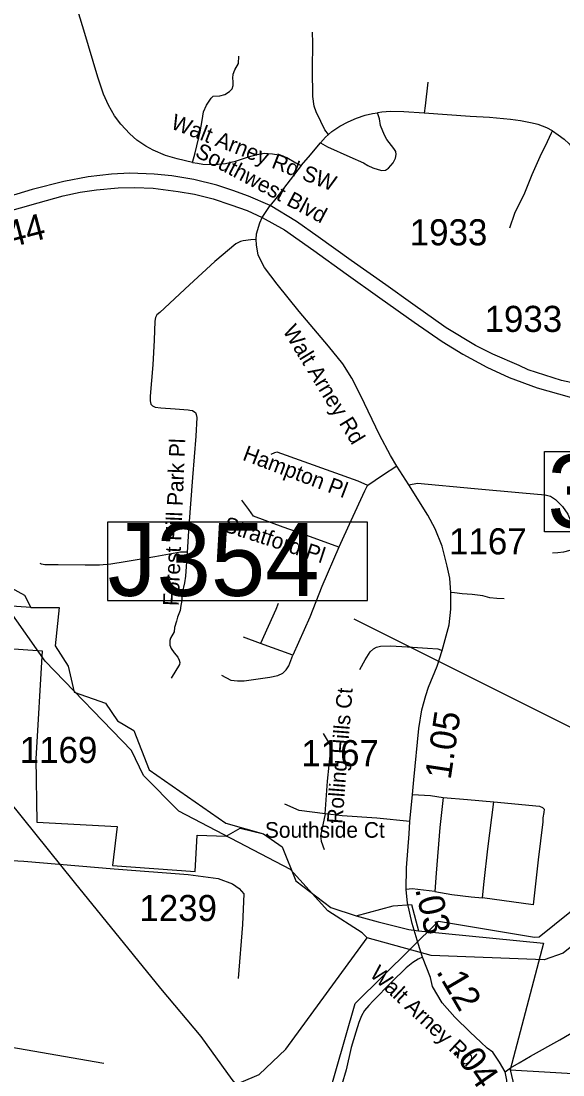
# Model space of a CAD drawing. Extents: x 1159738 to 1321356, y 736314 to 882035.
# Drawn here: x 1250120 to 1252716, y 778758 to 783806 of the extents above; entities that cross this region are included whole.
import ezdxf

# ---------------------------------------------------------------- set-up
doc = ezdxf.new("R2010")
doc.units = 0
for name, color, linetype in [('Exist Boundary Political City Limit New', 7, 'Continuous'), ('Exist Hydrographic Creek Single Shore', 7, 'Continuous'), ('Exist Hydrographic Misc Water Feature', 7, 'Continuous'), ('Exist Road Non-System Structure Non-Sys Other Number Label', 7, 'Continuous'), ('Exist Road Non-System Type 51', 7, 'Continuous'), ('Exist Road Non-System Type 51 Label', 7, 'Continuous'), ('Exist Road Secondary Mileage Hundredths English Label', 7, 'Continuous'), ('Exist Road Secondary Structure Standard Bridge Number Label', 7, 'Continuous'), ('Exist Road Secondary Type 51 Attributed', 7, 'Continuous'), ('Exist Road Secondary Type 51 Divided Attributed', 7, 'Continuous'), ('Exist Road Secondary Type 51 Label', 7, 'Continuous'), ('Exist Road Secondary Type 51 Number Label', 7, 'Continuous'), ('Exist Utilities Electrical Transmission Line', 7, 'Continuous'), ('Map Preparation Boundary City Limit Buffer Line', 7, 'Continuous')]:
    doc.layers.add(name, color=color, linetype=linetype)

msp = doc.modelspace()

# ---------------------------------------------------------------- linework, layer by layer
at = {"layer": 'Exist Boundary Political City Limit New'}
for points in [[(1250073.5, 781090.5), (1250136.1, 781056.4), (1250166.8, 780997.6), (1249772.9, 781024.6)], [(1250073.5, 781090.5), (1250136.1, 781056.4), (1250166.8, 780997.6), (1250303.2, 780997.6), (1250283.3, 780812.6), (1250345.9, 780715.9), (1250374.3, 780590.7), (1250525, 780539.5), (1250581.8, 780454.1), (1250661.4, 780408.6), (1250734, 780219.8), (1251100.7, 779963.7), (1251282.6, 779912.5), (1251370.8, 779849.9), (1251436.2, 779687.7), (1251603.9, 779559.6), (1251726.1, 779519.8)], [(1249970.9, 780806.5), (1250221.5, 780788.9), (1250191.4, 780272.3), (1250195.9, 779969.5), (1250581.2, 779947.5), (1250558.6, 779761.9), (1250954.6, 779731.8), (1250964.6, 779907.3), (1251102.4, 779902.3), (1251170.1, 779939.9), (1251282.6, 779912.5), (1251370.8, 779849.9), (1251436.2, 779687.7), (1251603.9, 779559.6), (1251726.1, 779519.8), (1251830.6, 779492.2), (1251978.5, 779454.5), (1252024.4, 779448.1), (1252623.4, 779389.4), (1252463, 778782.7), (1252482.4, 778700.5)], [(1251726.1, 779519.8), (1251902.4, 779568.2), (1251990.3, 779574.7), (1252024.4, 779448.1), (1252623.4, 779389.4), (1252463, 778782.7), (1253066.2, 778747.2)]]:
    msp.add_lwpolyline(points, dxfattribs=at)
at = {"layer": 'Exist Hydrographic Creek Single Shore'}
for points in [[(1251778.2, 779415.6), (1251754.2, 779439.1), (1251590.1, 779544.1), (1251411.1, 779741.4), (1250876.1, 780021.3), (1250706.2, 780192.2), (1250650.2, 780311.4), (1250236.2, 780739.9), (1250059.1, 780992.9), (1249988.2, 781128.9), (1249928.1, 781405.9), (1249938.1, 782121.2), (1249839.1, 782467.9), (1249814.1, 782484.8), (1249770.5, 782758.7)], [(1257275.2, 778493.6), (1257255, 778478.2), (1257192.7, 778455.2), (1257138.2, 778436.1), (1257038.3, 778387.7), (1256871.3, 778348.4), (1256512.2, 778365.4), (1256175.1, 778523.4), (1255987.9, 778586), (1254285.1, 779618.1), (1253351.1, 779948.7), (1253176.2, 779935.8), (1253064.2, 779806.7), (1253045.2, 779731.6), (1252889.1, 779478.7), (1252718.1, 779340.9), (1252626.2, 779310), (1252085.1, 779330.7), (1251778.2, 779415.6)]]:
    msp.add_lwpolyline(points, dxfattribs=at)
at = {"layer": 'Exist Hydrographic Misc Water Feature'}
msp.add_lwpolyline([(1246723.1, 777718.2), (1246876.2, 777856.3), (1247204.2, 778263.3), (1247591.1, 778422.9), (1247858.2, 778397.9), (1248065.2, 778341.2), (1248309.2, 778136.1), (1248624.2, 778028), (1248899.1, 778045.5), (1249583.2, 778363.3), (1249776.1, 778408.7), (1250367.2, 778367.3), (1250677.1, 778443.1), (1251025.2, 778659.3), (1251261.1, 778759.6), (1251389.2, 778881.8), (1251778.2, 779415.6)], dxfattribs=at)
at = {"layer": 'Exist Road Non-System Structure Non-Sys Other Number Label'}
msp.add_line((1254052.2, 779773.2), (1251715.7, 780941.4), dxfattribs=at)
msp.add_lwpolyline([(1251780.1, 781406.4), (1250534.7, 781406.4), (1250534.7, 781030.9), (1251780.1, 781030.9)], close=True, dxfattribs=at)
at = {"layer": 'Exist Road Non-System Type 51'}
for p, q in [((1251267.6, 780825.1), (1251186.6, 780855.2)), ((1252465.9, 778793.7), (1252466.5, 778794))]:
    msp.add_line(p, q, dxfattribs=at)
for points in [[(1250941.5, 783128.3), (1250868.5, 783146.5), (1250811.8, 783162.3), (1250752.7, 783187.6), (1250718.8, 783206.5), (1250674.6, 783235.7), (1250640.8, 783265.6), (1250598.2, 783312.2), (1250568.2, 783351.6), (1250539.1, 783402.9), (1250514.8, 783455.4), (1250488.8, 783537.5), (1250420.3, 783761.8), (1250349.4, 783998.1)], [(1251592.7, 783262.3), (1251575.8, 783284.8), (1251555.9, 783324), (1251534.5, 783371.8), (1251523.8, 783398.9), (1251517.4, 783445.2), (1251516, 783573.8), (1251517.4, 783702.2), (1251516, 783752.6)], [(1250941.5, 783128.3), (1250954.1, 783174.8), (1250977.7, 783275), (1250987.2, 783330.2), (1250994.2, 783370.8), (1251008.4, 783403.2), (1251031.3, 783436.3), (1251040.7, 783446.6), (1251073, 783447.4), (1251095.9, 783454.4), (1251118.8, 783468.6), (1251132.2, 783481.3), (1251136.1, 783497.8), (1251136.9, 783516.8), (1251135.3, 783532.5), (1251136.1, 783551.5), (1251144.8, 783572), (1251161.3, 783602.7), (1251162.9, 783638.2)], [(1252069.8, 783512.5), (1252057, 783400.6), (1252052, 783364.2)], [(1251554.9, 783222.9), (1251587.7, 783202.9), (1251695.3, 783155.9), (1251760.8, 783127.4), (1251781.5, 783113.8), (1251805.7, 783103.1), (1251830.7, 783095.3), (1251849.2, 783089.6), (1251866.3, 783092.4), (1251881.3, 783101), (1251902.6, 783127.4), (1251914.8, 783149.5), (1251916.9, 783166.6), (1251916.2, 783181.6), (1251906.9, 783195.8), (1251873.4, 783239.3), (1251862, 783260), (1251842.8, 783306.3), (1251837.1, 783337), (1251828.5, 783366.9)], [(1251592.7, 783262.3), (1251609.7, 783277), (1251647.5, 783302), (1251686.7, 783323.3), (1251726.6, 783341.2), (1251769.3, 783354.7), (1251804.2, 783362.6), (1251828.5, 783366.9)], [(1252052, 783364.2), (1251953.5, 783370.9), (1251890.8, 783372.3), (1251849.5, 783370.2), (1251828.5, 783366.9)], [(1252665.6, 783279.4), (1252638.6, 783294.7), (1252598, 783309.7), (1252561.6, 783319), (1252512.5, 783327.5), (1252464.7, 783334), (1252364.3, 783343.2), (1252271.6, 783348.2), (1252161.9, 783356.8), (1252052, 783364.2)], [(1251461.9, 783114.4), (1251497.9, 783154.2), (1251554.9, 783222.9), (1251578.8, 783249.1), (1251592.7, 783262.3)], [(1252462.6, 782814.9), (1252486.1, 782886.2), (1252533.8, 782983.8), (1252568.8, 783071.5), (1252607.9, 783156.7), (1252642.1, 783228.7), (1252661.3, 783270.8), (1252665.6, 783279.4)], [(1252665.6, 783279.4), (1252693.8, 783260.8), (1252721.6, 783240.1), (1252745.8, 783217.3), (1252767.9, 783189.4), (1252786.4, 783162.4), (1252802.8, 783136.7), (1252817.8, 783107.5), (1252832.7, 783073.2), (1252848.4, 783026.9), (1252857, 783004.6)], [(1250941.5, 783128.3), (1250965.2, 783125.1), (1250990.5, 783121.2), (1251033, 783118.8), (1251065.3, 783120.4), (1251099.2, 783123.5), (1251148.1, 783134.6), (1251210.3, 783155.9), (1251251.3, 783166.9), (1251285.8, 783173.2), (1251325.2, 783170.1), (1251355.9, 783164.6), (1251393, 783151.9), (1251437.1, 783127.5), (1251461.9, 783114.4)], [(1251461.9, 783114.4), (1251340.6, 782955.6), (1251313.3, 782922.2)], [(1251246.8, 782759), (1251220.5, 782757.7), (1251184.4, 782753.8), (1251171, 782750.8), (1251148.6, 782739.6), (1251049.2, 782653.9), (1250927.2, 782543), (1250785.3, 782409.7), (1250770.4, 782398.2), (1250763.9, 782385.3), (1250760.9, 782368.1), (1250758.8, 782276.8), (1250751, 782158.5), (1250738.1, 782008.6), (1250738.1, 781986.2), (1250742, 781970.2), (1250750.2, 781962.5), (1250762.2, 781956.9), (1250789.3, 781952.6), (1250858.2, 781948.3), (1250920.6, 781944), (1250929.4, 781942.9), (1250941.5, 781940.3), (1250948.4, 781936), (1250955.7, 781930.8), (1250960, 781921.3), (1250962.1, 781906.7), (1250957, 781818.4), (1250941.5, 781619.8), (1250924.7, 781387.6), (1250916.1, 781262.6)], [(1251781.8, 781580.8), (1251735.7, 781602.1), (1251346.5, 781740.2), (1251334.5, 781738.1), (1251317, 781730.1)], [(1251921.2, 781674.3), (1251851.5, 781629.8), (1251781.8, 781580.8)], [(1251781.8, 781580.8), (1251777.1, 781576.1), (1251765, 781554.7), (1251699.8, 781412.2), (1251643.2, 781286.4)], [(1251978.3, 781585.3), (1252018.9, 781592.9), (1252292.7, 781567.6), (1252522.1, 781546.6), (1252631.7, 781536.2), (1252657, 781530.9), (1252680.5, 781513.5), (1252713.7, 781481.2), (1252739.8, 781444.5), (1252751.2, 781416.6), (1252763.5, 781384.6), (1252775.7, 781316.4), (1252775.7, 781288.9), (1252768.6, 781278.8), (1252749.3, 781269.6), (1252719.8, 781262.5), (1252692.3, 781258.4), (1252665.9, 781257.4)], [(1251643.2, 781286.4), (1251472.4, 781348.8), (1251376.1, 781381.9), (1251234.7, 781434.9), (1251211.3, 781466.4), (1251178.5, 781511.3)], [(1251643.2, 781286.4), (1251560.9, 781097.8), (1251504, 780951), (1251421.8, 780768.4)], [(1250916.1, 781262.6), (1250884.8, 781261.9), (1250760.8, 781240), (1250618.8, 781215), (1250550.3, 781204.2), (1250496.9, 781199), (1250427.2, 781199.4), (1250297.6, 781201.6), (1250264.2, 781200.7), (1250234.5, 781201.6), (1250218.6, 781205), (1250211.7, 781207.6)], [(1250916.1, 781262.6), (1250908.4, 781146.5), (1250902.8, 781115.1), (1250892.5, 781067.7), (1250890.3, 781030.7), (1250886.5, 781007.3), (1250882.6, 780982.3), (1250870.5, 780950), (1250864.5, 780931.1), (1250855.9, 780900.5), (1250853.3, 780879.8), (1250837, 780849.7), (1250832.7, 780838.8), (1250832.3, 780827.6), (1250833.1, 780816.4), (1250839.2, 780800.1), (1250853.4, 780780.3), (1250871.4, 780758.7), (1250878.3, 780744.5), (1250880.9, 780733.7), (1250879.6, 780723.8), (1250838.7, 780657.9)], [(1252435.4, 781038.7), (1252399.7, 781039.3), (1252365.8, 781043.8), (1252332.9, 781053.2), (1252282.3, 781058.8), (1252233.3, 781062.7), (1252196.6, 781067.2), (1252178.7, 781069.4)], [(1251351.4, 781015.5), (1251340.2, 780987.8), (1251267.6, 780825.1)], [(1251421.8, 780768.4), (1251267.6, 780825.1)], [(1251743.2, 780699.8), (1251769.2, 780747.1), (1251793.6, 780784.1), (1251808.5, 780799.1), (1251822.7, 780806.9), (1251842.4, 780811.7), (1251889.6, 780814), (1251972.3, 780808.5), (1252067.5, 780803), (1252117.1, 780799.1), (1252138.4, 780791.2)], [(1251080.9, 780672.5), (1251125.7, 780649.7), (1251157.2, 780645.7), (1251188.7, 780646.4), (1251245, 780653.8), (1251312, 780663.2), (1251350.2, 780671.2), (1251374.9, 780682.6), (1251389.7, 780698), (1251402.4, 780717.5), (1251421.8, 780768.4)], [(1251576.7, 780009.1), (1251588.7, 780165.1), (1251604.6, 780318.3), (1251600.8, 780335.6), (1251593.6, 780354.2), (1251568.5, 780393.6)], [(1251576.7, 780009.1), (1251451.9, 780025), (1251383.5, 780054.5)], [(1251996.4, 780101.9), (1252081.3, 780095.8), (1252142, 780087.4)], [(1252142, 780087.4), (1252126.4, 779943.8), (1252109, 779725.1), (1252103.2, 779636.3)], [(1252142, 780087.4), (1252259.4, 780077.2), (1252384.9, 780065.5)], [(1252330.3, 779606.6), (1252338.4, 779684.7), (1252356.5, 779841.6), (1252384.9, 780065.5)], [(1252384.9, 780065.5), (1252604, 780045), (1252618, 780039.8), (1252625.9, 780031.4), (1252625.5, 780015.1), (1252620.8, 779988.9), (1252620.1, 779971.1), (1252597.3, 779788.9), (1252573.8, 779573.4), (1252330.3, 779606.6)], [(1251576.7, 780009.1), (1251554.2, 779904.1), (1251558.2, 779878.1), (1251573, 779837.7)], [(1251983.5, 779972.1), (1251825.2, 779987.4), (1251658.9, 779999.1), (1251576.7, 780009.1)], [(1250921.7, 779718.5), (1251064.7, 779699.5), (1251132.8, 779673.1), (1251165, 779651.1), (1251187, 779626.2), (1251181, 779478.4), (1251160.5, 779220.3)], [(1252103.2, 779636.3), (1251994.5, 779649.2), (1251965.6, 779647.1)], [(1252103.2, 779636.3), (1252184.1, 779622.3), (1252276.7, 779610.5), (1252330.3, 779606.6)], [(1252043, 779322.4), (1252022.8, 779312.6), (1251997.2, 779296.2), (1251966.1, 779271.1), (1251895.7, 779202.9), (1251806.8, 779113.3), (1251786.3, 779091.4), (1251766.1, 779066.8), (1251751.9, 779040.6), (1251738.3, 779009.5), (1251724.6, 778963.6), (1251701.2, 778888.8), (1251677.2, 778783.1), (1251636.8, 778641.4)], [(1249092.6, 779238.4), (1249278.2, 779228.8), (1249353.8, 779219.2), (1249396.4, 779208.2), (1249417.1, 779196.3), (1249450.9, 779151.7), (1249492.6, 779080.3), (1249540.8, 779007.4), (1249576.4, 778976.5), (1249594.8, 778964.6), (1249639.3, 778958.7), (1249725.4, 778947.2), (1249819, 778930.8), (1249928.1, 778912.5), (1249991.4, 778905.6), (1250517.1, 778814.5)], [(1252439, 778772.9), (1252465.9, 778791.8), (1252506.2, 778815.6), (1252561.6, 778847.3), (1252701.6, 778926), (1252793.9, 778980.6)]]:
    msp.add_lwpolyline(points, dxfattribs=at)
at = {"layer": 'Exist Road Secondary Structure Standard Bridge Number Label'}
msp.add_lwpolyline([(1252628.8, 781743.7), (1253557.8, 781743.7), (1253557.8, 781359.6), (1252628.8, 781359.6)], close=True, dxfattribs=at)
at = {"layer": 'Exist Road Secondary Type 51 Attributed'}
msp.add_line((1251274.7, 782865.4), (1251313.3, 782922.2), dxfattribs=at)
for points in [[(1251972.3, 779582.7), (1251969.4, 779596.5), (1251965.6, 779647.1), (1251966.4, 779750.6), (1251978.9, 779913.1), (1251983.5, 779972.1), (1251996.4, 780101.9), (1252002, 780172.2), (1252026.7, 780417.4), (1252040.3, 780507.3), (1252058.9, 780575.5), (1252072.4, 780615.2), (1252113.2, 780715.4), (1252138.4, 780791.2), (1252171.2, 780914.7), (1252179.4, 780989.1), (1252178.7, 781069.4), (1252174.9, 781137.9), (1252162.2, 781195.6), (1252137.7, 781290), (1252104.1, 781374.4), (1252069.8, 781438.5), (1251978.3, 781585.3), (1251921.2, 781674.3), (1251889.5, 781725.7), (1251836.9, 781824.6), (1251748.1, 782011.3), (1251705.5, 782095.7), (1251662, 782164.4), (1251593.1, 782248.8), (1251452.7, 782414.4), (1251346.6, 782546), (1251286.7, 782624.9), (1251255.8, 782684.1), (1251248.5, 782734.5), (1251246.8, 782759), (1251248.9, 782786.6), (1251263.7, 782839.4), (1251274.7, 782865.4)], [(1249093.4, 779819.2), (1249106.9, 779839.5), (1249153.3, 779848.5), (1249188.4, 779850.7), (1249297.3, 779843.3), (1249509.9, 779825.1), (1249871.7, 779796.5), (1250133.3, 779781.6), (1250567.1, 779744.9), (1250921.7, 779718.5)], [(1252004.1, 779450.9), (1251994.4, 779484.2), (1251972.3, 779582.7)], [(1252323.5, 778915), (1252272.7, 778963.6), (1252198.9, 779035.2), (1252138.5, 779102.8), (1252092.2, 779181.6), (1252081.2, 779224.1), (1252043, 779322.4), (1252022.8, 779387), (1252004.1, 779450.9)], [(1252439, 778772.9), (1252439, 778772.9), (1252413.2, 778819.8), (1252380.7, 778866.8), (1252353.8, 778886.1), (1252323.5, 778915)], [(1252446.4, 777791.3), (1252451.1, 777997.6), (1252438.3, 778357.6), (1252443, 778553.5), (1252448.1, 778733.2), (1252439, 778772.9)]]:
    msp.add_lwpolyline(points, dxfattribs=at)
at = {"layer": 'Exist Road Secondary Type 51 Divided Attributed'}
for points in [[(1251313.3, 782922.2), (1251209.5, 782967.1), (1251135.4, 782994), (1251059, 783019.2), (1250947.9, 783046.8), (1250843.3, 783064.1), (1250757.4, 783072), (1250640.8, 783076.7), (1250554.4, 783072.8), (1250441.6, 783060.2), (1250325, 783038.1), (1250173.7, 782998.7), (1250009.5, 782949.5), (1249821.4, 782901.2), (1249674.6, 782872.5), (1249565.3, 782859.1), (1249493, 782858), (1249447, 782858), (1249355.9, 782860.9), (1249267.7, 782866.6), (1249149.2, 782878.1), (1248996.9, 782893.9)], [(1249021.9, 782821.7), (1249130.8, 782811), (1249265.2, 782797), (1249357.2, 782792), (1249465.1, 782790.8), (1249566.7, 782796.7), (1249663.2, 782805.4), (1249803.6, 782827), (1249975.2, 782870.2), (1250033.5, 782887.1), (1250202.5, 782935.2), (1250322.6, 782968.7), (1250403, 782986.1), (1250481.1, 782997.9), (1250585.9, 783006.6), (1250665.5, 783008.9), (1250753.5, 783005), (1250872.5, 782990), (1250951.8, 782977.4), (1251040.1, 782953.7), (1251125.2, 782926.1), (1251203, 782897.7), (1251274.7, 782865.4)], [(1254959.7, 781805.2), (1254485.8, 781860.1), (1254174.1, 781898.4), (1253689.2, 781950.5), (1253564.7, 781964.7), (1253473.4, 781975.4), (1253278.4, 781997.9), (1253004.2, 782030), (1252887.6, 782045.8), (1252708.7, 782084.3), (1252549.7, 782136), (1252506.4, 782155.7), (1252380.7, 782209.6), (1252298.1, 782252.2), (1252156.3, 782337.2), (1251997.7, 782450.5), (1251867.3, 782542.2), (1251702, 782659.8), (1251543.2, 782772.2), (1251440.2, 782846.5), (1251313.3, 782922.2)], [(1251274.7, 782865.4), (1251381.9, 782805.5), (1251522.6, 782707.6), (1251677.5, 782595.2), (1251838.9, 782480.2), (1252003.9, 782364.3), (1252138.2, 782271.3), (1252237.4, 782209.6), (1252351, 782147.6), (1252459.5, 782098.5), (1252592.2, 782049.5), (1252745.9, 782006.8), (1252856.6, 781983.1), (1253021.3, 781959.2), (1253223.5, 781934.6), (1253450.2, 781908.5), (1253672.4, 781884.1), (1254079.5, 781838.9), (1254580.8, 781780.5), (1255003.1, 781735.4)]]:
    msp.add_lwpolyline(points, dxfattribs=at)
at = {"layer": 'Exist Utilities Electrical Transmission Line'}
for points in [[(1249705.2, 780536.3), (1249965.5, 780201.2), (1249999.6, 780146.6), (1250374.2, 779682.1), (1250788.1, 779171.7), (1250981, 778941.7), (1251129.7, 778736.3), (1251307.6, 778520), (1251406.2, 778401.6)], [(1251406.2, 778401.6), (1251538.5, 778466.4), (1251720.9, 779100.5), (1252120.1, 779494.1), (1252580.1, 779417.2), (1252602.2, 779420.3), (1252962.6, 779709), (1253102.3, 780060.6), (1253374.4, 780057.4), (1253499.8, 780040.6)]]:
    msp.add_lwpolyline(points, dxfattribs=at)
at = {"layer": 'Map Preparation Boundary City Limit Buffer Line'}
for points in [[(1250073.5, 781090.5), (1250136.1, 781056.4), (1250166.8, 780997.6), (1249772.9, 781024.6)], [(1250073.5, 781090.5), (1250136.1, 781056.4), (1250166.8, 780997.6), (1250303.2, 780997.6), (1250283.3, 780812.6), (1250345.9, 780715.9), (1250374.3, 780590.7), (1250525, 780539.5), (1250581.8, 780454.1), (1250661.4, 780408.6), (1250734, 780219.8), (1251100.7, 779963.7), (1251282.6, 779912.5), (1251370.8, 779849.9), (1251436.2, 779687.7), (1251603.9, 779559.6), (1251726.1, 779519.8)], [(1249970.9, 780806.5), (1250221.5, 780788.9), (1250191.4, 780272.3), (1250195.9, 779969.5), (1250581.2, 779947.5), (1250558.6, 779761.9), (1250954.6, 779731.8), (1250964.6, 779907.3), (1251102.4, 779902.3), (1251170.1, 779939.9), (1251282.6, 779912.5), (1251370.8, 779849.9), (1251436.2, 779687.7), (1251603.9, 779559.6), (1251726.1, 779519.8), (1251830.6, 779492.2), (1251978.5, 779454.5), (1252024.4, 779448.1), (1252623.4, 779389.4), (1252463, 778782.7), (1252482.4, 778700.5)], [(1251726.1, 779519.8), (1251902.4, 779568.2), (1251990.3, 779574.7), (1252024.4, 779448.1), (1252623.4, 779389.4), (1252463, 778782.7), (1253066.2, 778747.2)]]:
    msp.add_lwpolyline(points, dxfattribs=at)

# ---------------------------------------------------------------- texts
at = {"layer": 'Exist Road Non-System Structure Non-Sys Other Number Label'}
msp.add_text('J354', height=350, dxfattribs=at).set_placement((1250535.3, 781052.5))
at = {"layer": 'Exist Road Non-System Type 51 Label'}
for s, rotation, p in [('Forest Hill Park Pl', 87.7226, (1250875.2, 781003)), ('Hampton Pl', 339.3238, (1251177, 781705.2)), ('Stratford Pl', 341.9683, (1251085.1, 781363.4)), ('Rolling Hills Ct', 85.641, (1251659.8, 779959.1))]:
    msp.add_text(s, height=75, rotation=rotation, dxfattribs=at).set_placement(p)
msp.add_text('Southside Ct', height=75, dxfattribs=at).set_placement((1251288.5, 779894.2))
at = {"layer": 'Exist Road Secondary Mileage Hundredths English Label'}
for s, rotation, p in [('.44', 14.5711, (1250020.8, 782707.9)), ('1.05', 81.3825, (1252178, 780169)), ('.03', 282.6469, (1252008, 779648.6)), ('.12', 300.4434, (1252106.6, 779254.2)), ('.04', 304.7096, (1252181.8, 778874.1))]:
    msp.add_text(s, height=125, rotation=rotation, dxfattribs=at).set_placement(p)
at = {"layer": 'Exist Road Secondary Structure Standard Bridge Number Label'}
msp.add_text('373', height=350, dxfattribs=at).set_placement((1252641.3, 781379.4))
at = {"layer": 'Exist Road Secondary Type 51 Label'}
for s, rotation, p in [('Walt Arney Rd SW', 338.7286, (1250832.7, 783293)), ('Southwest Blvd', 332.0187, (1250949, 783159.5)), ('Walt Arney Rd', 301.3891, (1251371.7, 782322.9)), ('Walt Arney Rd', 316.8545, (1251786.7, 779235.1))]:
    msp.add_text(s, height=75, rotation=rotation, dxfattribs=at).set_placement(p)
at = {"layer": 'Exist Road Secondary Type 51 Number Label'}
for s, p in [('1933', (1251982.5, 782731.6)), ('1933', (1252340.7, 782316.9)), ('1933', (1252340.7, 782316.9)), ('1933', (1252340.7, 782316.9)), ('1933', (1252340.7, 782316.9)), ('1933', (1252340.7, 782316.9)), ('1933', (1252340.7, 782316.9)), ('1933', (1252340.7, 782316.9)), ('1167', (1252170.9, 781251.5)), ('1167', (1252170.9, 781251.5)), ('1167', (1252170.9, 781251.5)), ('1167', (1252170.9, 781251.5)), ('1167', (1252170.9, 781251.5)), ('1167', (1252170.9, 781251.5)), ('1167', (1252170.9, 781251.5)), ('1169', (1250114.1, 780252.3)), ('1167', (1251462.7, 780237)), ('1239', (1250687.1, 779495))]:
    msp.add_text(s, height=125, dxfattribs=at).set_placement(p)

doc.saveas('drawing.dxf')
